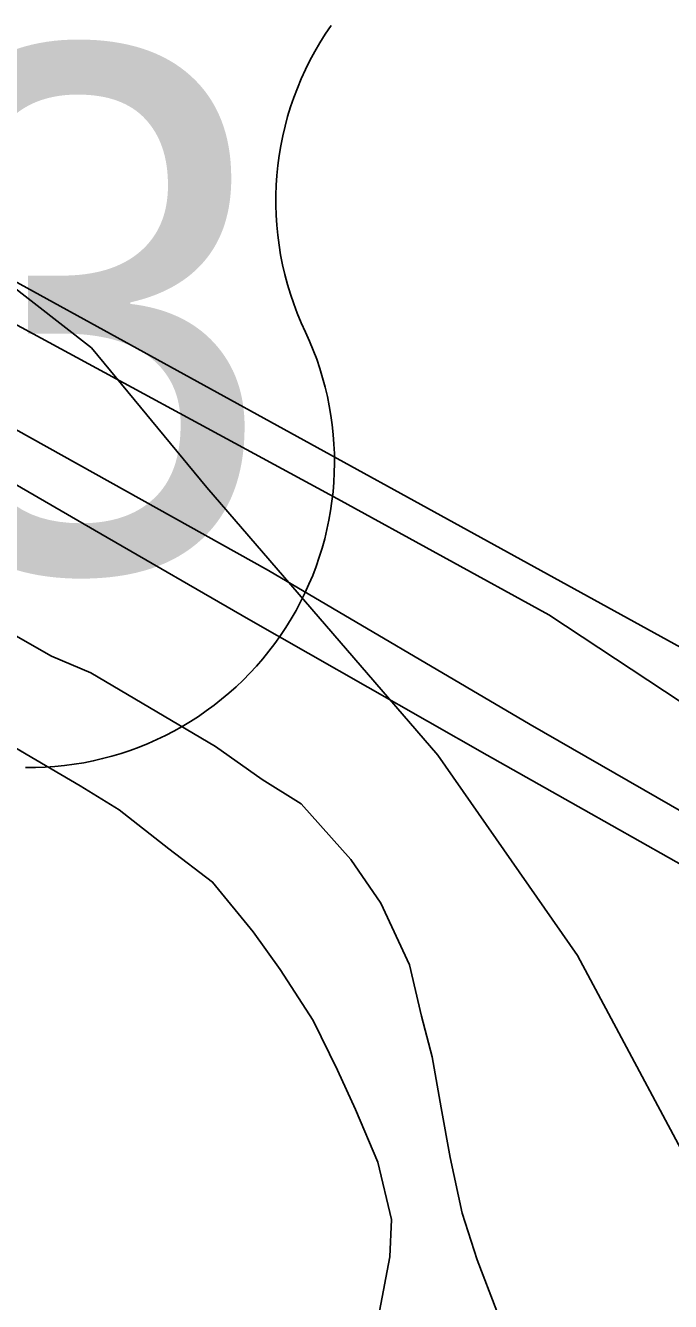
# Model space of a CAD drawing. Extents: x 39.8 to 73.8, y 13 to 35.
# Drawn here: x 43.5123 to 43.6746, y 31.3753 to 31.6964 of the extents above; entities that cross this region are included whole.
import ezdxf

# ---------------------------------------------------------------- set-up
doc = ezdxf.new("R2010")
doc.units = 0
for name, color, linetype in [('GM_X_Corporation', 7, 'Continuous'), ('GM_X_Major_River', 7, 'Continuous'), ('GM_X_Rail_Line', 7, 'Continuous'), ('GM_X_US_Route', 7, 'Continuous'), ('GM_X_US_Shield', 7, 'Continuous')]:
    doc.layers.add(name, color=color, linetype=linetype)

msp = doc.modelspace()

# ---------------------------------------------------------------- linework, layer by layer
at = {"layer": 'GM_X_Corporation'}
msp.add_lwpolyline([(42.89537723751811, 31.96480703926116), (42.978767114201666, 31.918056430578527), (43.22159455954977, 31.77898702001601), (43.460605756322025, 31.64768581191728), (43.48982998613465, 31.634006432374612), (43.49631724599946, 31.629621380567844), (43.50220017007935, 31.625336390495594), (43.590820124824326, 31.577295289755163), (43.64404528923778, 31.548139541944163), (43.71480312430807, 31.501403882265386), (43.715319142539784, 31.508129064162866), (43.95289987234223, 31.375620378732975)], dxfattribs=at)
at = {"layer": 'GM_X_Major_River'}
for p, q in [((43.518878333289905, 31.537736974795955), (43.50752227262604, 31.544178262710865)), ((43.5287211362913, 31.53357030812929), (43.518878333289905, 31.537736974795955)), ((43.54348249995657, 31.524852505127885), (43.5287211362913, 31.53357030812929)), ((43.560137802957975, 31.515002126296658), (43.54348249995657, 31.524852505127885)), ((43.4995658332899, 31.520678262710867), (43.51243515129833, 31.513100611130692)), ((43.57187265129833, 31.5066668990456), (43.560137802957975, 31.515002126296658)), ((43.51243515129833, 31.513100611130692), (43.52606393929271, 31.50514417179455)), ((43.52606393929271, 31.50514417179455), (43.53590484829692, 31.49908167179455)), ((43.58171356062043, 31.500604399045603), (43.57187265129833, 31.5066668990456)), ((43.53590484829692, 31.49908167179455), (43.548395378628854, 31.489229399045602)), ((43.594202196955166, 31.48658356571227), (43.58171356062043, 31.500604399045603)), ((43.548395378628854, 31.489229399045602), (43.559372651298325, 31.48089417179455)), ((43.60177227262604, 31.475593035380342), (43.594202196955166, 31.48658356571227)), ((43.559372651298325, 31.48089417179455), (43.56959045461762, 31.468386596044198)), ((43.60896166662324, 31.460055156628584), (43.60177227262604, 31.475593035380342)), ((43.56959045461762, 31.468386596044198), (43.57640295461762, 31.45891311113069)), ((43.611986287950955, 31.447170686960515), (43.60896166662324, 31.460055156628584)), ((43.57640295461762, 31.45891311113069), (43.584728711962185, 31.446028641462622)), ((43.614634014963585, 31.436937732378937), (43.611986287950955, 31.447170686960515)), ((43.584728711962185, 31.446028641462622), (43.590783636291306, 31.43352295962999)), ((43.61690295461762, 31.424053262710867), (43.614634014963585, 31.436937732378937)), ((43.590783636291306, 31.43352295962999), (43.595325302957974, 31.423670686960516)), ((43.595325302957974, 31.423670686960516), (43.60099765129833, 31.41040553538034)), ((43.61917189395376, 31.411545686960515), (43.61690295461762, 31.424053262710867)), ((43.62219651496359, 31.39752295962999), (43.61917189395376, 31.411545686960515)), ((43.60099765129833, 31.41040553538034), (43.604401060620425, 31.396004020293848)), ((43.604401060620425, 31.396004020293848), (43.60402037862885, 31.38653053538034)), ((43.62597871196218, 31.385774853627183), (43.62219651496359, 31.39752295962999)), ((43.60402037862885, 31.38653053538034), (43.60136886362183, 31.3728865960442)), ((43.630897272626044, 31.37289038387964), (43.62597871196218, 31.385774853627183))]:
    msp.add_line(p, q, dxfattribs=at)
for points in [[(43.50752227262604, 31.544178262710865), (43.518878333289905, 31.537736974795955), (43.5287211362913, 31.53357030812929), (43.54348249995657, 31.524852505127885), (43.560137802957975, 31.515002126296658), (43.57187265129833, 31.5066668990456), (43.58171356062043, 31.500604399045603), (43.594202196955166, 31.48658356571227), (43.60177227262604, 31.475593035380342), (43.60896166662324, 31.460055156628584), (43.611986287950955, 31.447170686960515), (43.614634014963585, 31.436937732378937), (43.61690295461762, 31.424053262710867), (43.61917189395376, 31.411545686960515), (43.62219651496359, 31.39752295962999), (43.62597871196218, 31.385774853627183), (43.630897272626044, 31.37289038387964)], [(43.4995658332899, 31.520678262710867), (43.51243515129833, 31.513100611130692), (43.52606393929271, 31.50514417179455), (43.53590484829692, 31.49908167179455), (43.548395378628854, 31.489229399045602), (43.559372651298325, 31.48089417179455), (43.56959045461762, 31.468386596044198), (43.57640295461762, 31.45891311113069), (43.584728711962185, 31.446028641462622), (43.590783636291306, 31.43352295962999), (43.595325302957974, 31.423670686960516), (43.60099765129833, 31.41040553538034), (43.604401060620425, 31.396004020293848), (43.60402037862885, 31.38653053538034), (43.60136886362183, 31.3728865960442)]]:
    msp.add_lwpolyline(points, dxfattribs=at)
at = {"layer": 'GM_X_Rail_Line'}
for points in [[(42.90074050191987, 31.997449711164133), (42.93558559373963, 31.97830406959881), (42.95863692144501, 31.96321731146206), (43.01256131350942, 31.922965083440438), (43.0415690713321, 31.902461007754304), (43.08741135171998, 31.87157852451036), (43.2382681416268, 31.788560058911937), (43.34336870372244, 31.72919855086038), (43.42554965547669, 31.684646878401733), (43.440281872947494, 31.67411539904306), (43.46785300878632, 31.654709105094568), (43.48403305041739, 31.646145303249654), (43.796564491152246, 31.474275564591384), (43.93050363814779, 31.40100494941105)], [(43.9722285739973, 30.93463889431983), (43.91719459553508, 30.99888502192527), (43.869804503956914, 31.060072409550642), (43.83158487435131, 31.12431851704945), (43.79489552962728, 31.20080319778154), (43.74269488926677, 31.290806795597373), (43.68635788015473, 31.396602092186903), (43.65119694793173, 31.462378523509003), (43.6160360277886, 31.51285945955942), (43.55794330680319, 31.5801642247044), (43.528897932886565, 31.61534786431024), (43.49998154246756, 31.637787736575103)]]:
    msp.add_lwpolyline(points, dxfattribs=at)
at = {"layer": 'GM_X_US_Route'}
for points in [[(42.74100607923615, 31.994541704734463), (42.763054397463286, 31.987888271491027), (42.79003176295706, 31.979498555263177), (42.81223891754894, 31.970944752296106), (42.83230729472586, 31.962884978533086), (42.855501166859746, 31.952685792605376), (42.89349112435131, 31.932764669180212), (42.93544662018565, 31.909258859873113), (42.96571417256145, 31.89231534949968), (42.9920335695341, 31.87718187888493), (43.020491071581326, 31.860897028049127), (43.05931237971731, 31.838525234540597), (43.09879174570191, 31.81566006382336), (43.142548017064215, 31.791150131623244), (43.18169801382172, 31.768614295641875), (43.21657119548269, 31.748545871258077), (43.274474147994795, 31.71548153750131), (43.35359690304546, 31.670245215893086), (43.449663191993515, 31.61530366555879), (43.459597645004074, 31.609638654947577), (43.507072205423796, 31.582568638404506), (43.53126941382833, 31.568556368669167)], [(42.89921453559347, 31.943096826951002), (42.9288234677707, 31.92681135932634), (42.958104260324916, 31.91003246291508), (42.99034529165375, 31.89144481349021), (43.021928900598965, 31.873679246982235), (43.062065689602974, 31.850649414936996), (43.105657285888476, 31.82548143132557), (43.144971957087, 31.803603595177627), (43.18609610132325, 31.779587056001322), (43.2239306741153, 31.757873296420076), (43.27936620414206, 31.726290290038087), (43.35717291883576, 31.68187599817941), (43.460570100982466, 31.622887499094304), (43.50966146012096, 31.594857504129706), (43.573486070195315, 31.559325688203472), (43.639284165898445, 31.520504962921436), (43.692581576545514, 31.489908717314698), (43.73847595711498, 31.461943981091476), (43.7884831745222, 31.43019630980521), (43.824672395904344, 31.405850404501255), (43.86513847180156, 31.37739291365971), (43.90066965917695, 31.35173157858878), (43.93504943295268, 31.325740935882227)], [(43.53126941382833, 31.568556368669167), (43.56842934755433, 31.54703748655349), (43.628470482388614, 31.512821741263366), (43.65270812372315, 31.499155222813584)], [(43.65270812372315, 31.499155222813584), (43.68127386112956, 31.483048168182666), (43.722727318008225, 31.45804488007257), (43.75644907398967, 31.4366598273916), (43.791158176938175, 31.413959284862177), (43.83113029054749, 31.386653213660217), (43.86863553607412, 31.36033382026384), (43.90350933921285, 31.334343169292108), (43.93476362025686, 31.310655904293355), (43.95762818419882, 31.29305438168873), (43.98740233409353, 31.268873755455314), (44.00960947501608, 31.249792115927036), (44.04980155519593, 31.21497239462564)]]:
    msp.add_lwpolyline(points, dxfattribs=at)
at = {"layer": 'GM_X_US_Shield'}
for centre, radius, start, end in [((43.65220680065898, 31.652333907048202), 0.07690445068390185, 144.99907084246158, 205.4528763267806), ((43.51316330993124, 31.586577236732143), 0.07690445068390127, 269.36173636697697, 25.168080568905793)]:
    msp.add_arc(centre, radius, start, end, dxfattribs=at)

# ---------------------------------------------------------------- texts
msp.add_text('33', height=0.13183620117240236, dxfattribs=at).set_placement((43.37909818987, 31.559116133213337))

doc.saveas('drawing.dxf')
